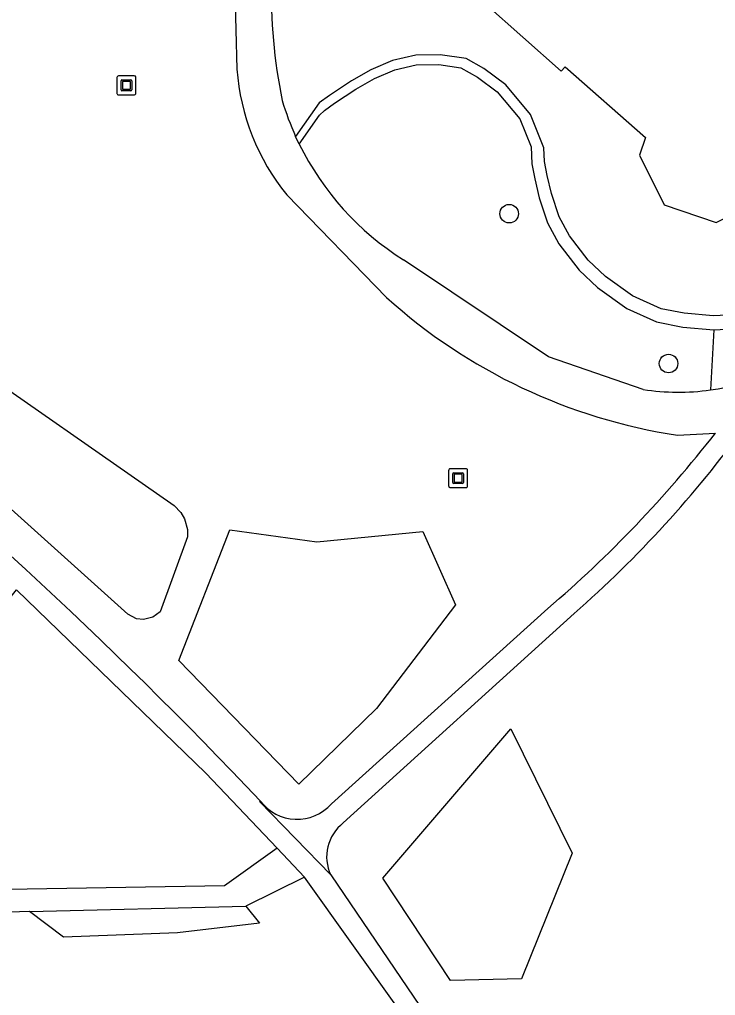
# Model space of a CAD drawing. Extents: x 161402 to 161933, y 381650 to 382313.
# Drawn here: x 161641.8 to 161678.7, y 382024.2 to 382075.9 of the extents above; entities that cross this region are included whole.
import ezdxf

# ---------------------------------------------------------------- set-up
doc = ezdxf.new("R2010")
doc.units = 0
for name, color, linetype in [('IMGEO_Boom', 7, 'Continuous'), ('IMGEO_Groenvoorziening', 7, 'Continuous'), ('IMGEO_Haag', 7, 'Continuous'), ('IMGEO_Kunstobject', 7, 'Continuous'), ('IMGEO_Pand', 7, 'Continuous'), ('IMGEO_Voetpad_gesloten', 7, 'Continuous'), ('IMGEO_Voetpad_halfverhard', 7, 'Continuous'), ('IMGEO_Voetpad_open', 7, 'Continuous')]:
    doc.layers.add(name, color=color, linetype=linetype)

msp = doc.modelspace()

# ---------------------------------------------------------------- linework, layer by layer
at = {"layer": 'IMGEO_Boom'}
for centre in [(161667.754, 382065.624), (161676.19, 382057.689)]:
    msp.add_circle(centre, 0.489, dxfattribs=at)
at = {"layer": 'IMGEO_Groenvoorziening'}
for points in [[(161678.588, 382059.469), (161678.407, 382056.29)], [(161648.405, 382044.13), (161648.024, 382044.176), (161647.574, 382044.415), (161634.513, 382056.15), (161638.261, 382058.363), (161650.012, 382050.176), (161650.378, 382049.795), (161650.571, 382049.457), (161650.719, 382048.893), (161650.717, 382048.503), (161649.274, 382044.537), (161648.899, 382044.253), (161648.405, 382044.13)], [(161656.611, 382035.417), (161650.262, 382041.952), (161652.963, 382048.881), (161657.573, 382048.254), (161663.182, 382048.786), (161664.912, 382044.909), (161660.733, 382039.42), (161656.611, 382035.417)], [(161664.64, 382025.018), (161661.063, 382030.435), (161667.846, 382038.347), (161671.085, 382031.748), (161668.41, 382025.098), (161664.64, 382025.018)], [(161653.808, 382028.944), (161654.535, 382028.046), (161650.196, 382027.544), (161644.167, 382027.315), (161642.359, 382028.665)]]:
    msp.add_lwpolyline(points, dxfattribs=at)
at = {"layer": 'IMGEO_Haag'}
for points in [[(161656.642, 382069.31), (161657.708, 382070.836), (161657.978, 382071.09), (161658.512, 382071.475), (161659.645, 382072.223), (161660.627, 382072.779), (161661.695, 382073.249), (161662.828, 382073.506), (161664.024, 382073.527), (161665.199, 382073.356), (161666.075, 382072.864), (161667.122, 382072.073), (161668.318, 382070.641), (161668.916, 382069.166), (161668.959, 382068.268), (161669.109, 382067.477), (161669.344, 382066.472), (161669.786, 382065.134), (161670.385, 382064.023), (161671.453, 382062.633), (161672.435, 382061.714), (161673.974, 382060.602), (161675.555, 382059.896), (161676.943, 382059.618), (161678.588, 382059.469)], [(161678.588, 382059.469), (161680.596, 382059.576), (161682, 382060.003), (161683.111, 382060.623), (161684.457, 382061.414), (161685.825, 382062.425), (161687.256, 382063.986), (161688.388, 382066.081), (161688.672, 382066.806)]]:
    msp.add_lwpolyline(points, dxfattribs=at)
at = {"layer": 'IMGEO_Kunstobject'}
for p, q in [((161646.992, 382072.837), (161646.992, 382071.996)), ((161646.992, 382072.837), (161646.992, 382071.996)), ((161647.908, 382072.921), (161647.067, 382072.921)), ((161647.908, 382072.921), (161647.067, 382072.921)), ((161647.992, 382072.005), (161647.992, 382072.846)), ((161647.992, 382072.005), (161647.992, 382072.846)), ((161647.206, 382072.185), (161647.206, 382072.659)), ((161647.256, 382072.709), (161647.73, 382072.709)), ((161647.286, 382072.609), (161647.286, 382072.235)), ((161647.68, 382072.629), (161647.306, 382072.629)), ((161647.7, 382072.235), (161647.7, 382072.609)), ((161647.78, 382072.659), (161647.78, 382072.185)), ((161647.076, 382071.921), (161647.917, 382071.921)), ((161647.076, 382071.921), (161647.917, 382071.921)), ((161647.73, 382072.135), (161647.256, 382072.135)), ((161647.306, 382072.215), (161647.68, 382072.215)), ((161665.467, 382052.117), (161664.626, 382052.117)), ((161665.467, 382052.117), (161664.626, 382052.117)), ((161664.551, 382052.033), (161664.551, 382051.192)), ((161664.551, 382052.033), (161664.551, 382051.192)), ((161664.765, 382051.381), (161664.765, 382051.855)), ((161664.815, 382051.905), (161665.289, 382051.905)), ((161664.845, 382051.805), (161664.845, 382051.431)), ((161665.239, 382051.825), (161664.865, 382051.825)), ((161665.259, 382051.431), (161665.259, 382051.805)), ((161665.339, 382051.855), (161665.339, 382051.381)), ((161665.551, 382051.201), (161665.551, 382052.042)), ((161665.551, 382051.201), (161665.551, 382052.042)), ((161664.635, 382051.117), (161665.476, 382051.117)), ((161664.635, 382051.117), (161665.476, 382051.117)), ((161665.289, 382051.331), (161664.815, 382051.331)), ((161664.865, 382051.411), (161665.239, 382051.411))]:
    msp.add_line(p, q, dxfattribs=at)
for centre, radius, start, end in [((161647.07, 382072.843), 0.0779, 92.4484, 184.2845), ((161647.07, 382072.843), 0.0779, 92.4484, 184.2845), ((161647.914, 382072.843), 0.0779, 2.4484, 94.2845), ((161647.914, 382072.843), 0.0779, 2.4484, 94.2845), ((161647.256, 382072.659), 0.05, 90, 180), ((161647.306, 382072.609), 0.02, 90, 180), ((161647.68, 382072.609), 0.02, 360, 90), ((161647.73, 382072.659), 0.05, 360, 90), ((161647.07, 382071.999), 0.0779, 182.4484, 274.2845), ((161647.07, 382071.999), 0.0779, 182.4484, 274.2845), ((161647.256, 382072.185), 0.05, 180, 270), ((161647.306, 382072.235), 0.02, 180, 270), ((161647.68, 382072.235), 0.02, 270, 0), ((161647.73, 382072.185), 0.05, 270, 0), ((161647.914, 382071.999), 0.0779, 272.4484, 4.2845), ((161647.914, 382071.999), 0.0779, 272.4484, 4.2845), ((161664.629, 382052.039), 0.0779, 92.4484, 184.2845), ((161664.629, 382052.039), 0.0779, 92.4484, 184.2845), ((161665.473, 382052.039), 0.0779, 2.4484, 94.2845), ((161665.473, 382052.039), 0.0779, 2.4484, 94.2845), ((161664.815, 382051.855), 0.05, 90, 180), ((161664.865, 382051.805), 0.02, 90, 180), ((161665.239, 382051.805), 0.02, 360, 90), ((161665.289, 382051.855), 0.05, 360, 90), ((161664.629, 382051.195), 0.0779, 182.4484, 274.2845), ((161664.629, 382051.195), 0.0779, 182.4484, 274.2845), ((161664.815, 382051.381), 0.05, 180, 270), ((161664.865, 382051.431), 0.02, 180, 270), ((161665.239, 382051.431), 0.02, 270, 0), ((161665.289, 382051.381), 0.05, 270, 0), ((161665.473, 382051.195), 0.0779, 272.4484, 4.2845), ((161665.473, 382051.195), 0.0779, 272.4484, 4.2845)]:
    msp.add_arc(centre, radius, start, end, dxfattribs=at)
at = {"layer": 'IMGEO_Pand'}
msp.add_lwpolyline([(161665.585, 382077.928), (161666.644, 382076.993), (161666.455, 382076.78), (161670.499, 382073.171), (161670.712, 382073.399), (161674.979, 382069.658), (161674.647, 382068.728), (161675.959, 382066.091), (161678.72, 382065.154), (161681.331, 382066.444), (161682.277, 382069.198), (161681.866, 382070.054), (161688.839, 382077.902), (161691.374, 382080.754)], dxfattribs=at)
at = {"layer": 'IMGEO_Voetpad_gesloten'}
for points in [[(161653.177, 382079.541), (161653.34, 382073.273)], [(161656.642, 382069.31), (161656.45, 382069.717)], [(161655.989, 382066.615), (161661.263, 382061.186)], [(161674.85, 382056.317), (161669.841, 382058.052), (161662.156, 382063.184)], [(161676.661, 382053.894), (161678.675, 382054.007)]]:
    msp.add_lwpolyline(points, dxfattribs=at)
for centre, radius, start, end in [((161685.375, 382077.568), 30.231, 179.1243, 191.3627), ((161665.246, 382074.154), 11.938, 184.2315, 219.1604), ((161670.381, 382076.04), 15.298, 196.8248, 204.4132), ((161670.218, 382075.985), 15.128, 206.1829, 237.7977), ((161681.102, 382083.175), 29.616, 227.9428, 261.3757), ((161676.715, 382068.211), 12.04, 278.078, 309.8857), ((161676.719, 382068.173), 12.002, 261.0434, 278.0868)]:
    msp.add_arc(centre, radius, start, end, dxfattribs=at)
at = {"layer": 'IMGEO_Voetpad_halfverhard'}
for points in [[(161641.095, 382044.983), (161641.665, 382045.697), (161651.696, 382035.992), (161655.471, 382032.023)], [(161658.342, 382034.371), (161669.8, 382044.715)], [(161671.197, 382044.454), (161658.969, 382033.358)], [(161654.584, 382034.519), (161654.543, 382034.487), (161658.307, 382030.601)], [(161655.471, 382032.023), (161652.686, 382030.018), (161641.199, 382029.828)], [(161655.471, 382032.023), (161656.911, 382030.493)], [(161656.911, 382030.493), (161653.808, 382028.944)], [(161665.087, 382002.244), (161666.168, 382005.756), (161666.206, 382011.76), (161665.843, 382016.518), (161664.266, 382020.193), (161656.911, 382030.493)], [(161658.307, 382030.601), (161666.06, 382019.185), (161666.962, 382016.092), (161667.734, 382004.43), (161669.099, 382002.998)], [(161642.359, 382028.665), (161653.808, 382028.944)], [(161642.359, 382028.665), (161640.76, 382028.608), (161624.15, 382026.911)]]:
    msp.add_lwpolyline(points, dxfattribs=at)
for centre, radius, start, end in [((161468.956, 381858.922), 255.523, 43.40925, 51.23898), ((161631.278, 382089.971), 60.542, 311.25153, 323.97881), ((161628.333, 382093.205), 63.803, 310.53569, 322.09415), ((161656.523, 382035.973), 2.424, 216.8563, 318.6331), ((161660.363, 382031.565), 2.271, 127.8702, 205.1258)]:
    msp.add_arc(centre, radius, start, end, dxfattribs=at)
at = {"layer": 'IMGEO_Voetpad_open'}
msp.add_lwpolyline([(161680.374, 382060.31), (161678.546, 382060.213), (161677.014, 382060.352), (161675.805, 382060.594), (161674.275, 382061.277), (161672.858, 382062.301), (161671.941, 382063.159), (161670.946, 382064.454), (161670.401, 382065.465), (161669.997, 382066.688), (161669.774, 382067.64), (161669.632, 382068.393), (161669.597, 382069.114), (161668.886, 382070.87), (161667.57, 382072.445), (161666.415, 382073.317), (161665.474, 382073.846), (161664.097, 382074.046), (161662.817, 382074.024), (161661.582, 382073.744), (161660.431, 382073.237), (161659.406, 382072.657), (161658.248, 382071.892), (161657.691, 382071.491), (161656.45, 382069.717)], dxfattribs=at)

doc.saveas('drawing.dxf')
